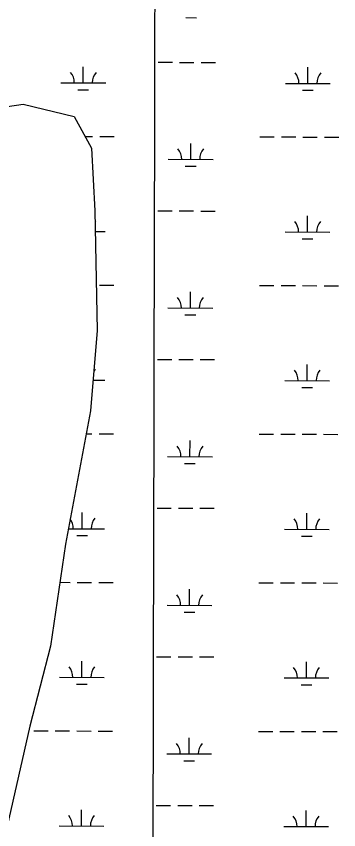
# Model space of a CAD drawing. Extents: x 3172297 to 3210190, y 958463 to 983887.
# Drawn here: x 3191893 to 3192614, y 970148 to 971968 of the extents above; entities that cross this region are included whole.
import ezdxf

# ---------------------------------------------------------------- set-up
doc = ezdxf.new("R2010")
doc.units = 0
doc.layers.add('V-GRID-MAJR', color=7, linetype='Continuous')
doc.layers.add('V-WETL-SWMP', color=7, linetype='Continuous')

msp = doc.modelspace()

# ---------------------------------------------------------------- linework, layer by layer
at = {"layer": 'V-GRID-MAJR'}
msp.add_spline([(3192183.6, 963880.8), (3192198.6, 969940.7), (3192213.6, 976004.1), (3192228.6, 982067.5), (3192228.6, 982070.9)], degree=3, dxfattribs=at)
at = {"layer": 'V-WETL-SWMP'}
for p, q in [((3192271.7, 971965.3), (3192295.7, 971965.2)), ((3192042.9, 971819.4), (3192042.9, 971855.4)), ((3192210, 971865.5), (3192242, 971865.4)), ((3192258, 971865.3), (3192290, 971865.3)), ((3192306, 971865.2), (3192338, 971865.1)), ((3192544.8, 971818.2), (3192544.9, 971854.2)), ((3191992.9, 971819.6), (3192092.9, 971819.3)), ((3192494.8, 971818.3), (3192594.8, 971818.1)), ((3192030.8, 971804), (3192054.8, 971804)), ((3192532.7, 971802.8), (3192556.7, 971802.7)), ((3192047.1, 971699.4), (3192063.7, 971699.3)), ((3192079.7, 971699.3), (3192111.7, 971699.2)), ((3192437.6, 971698.4), (3192469.6, 971698.3)), ((3192485.6, 971698.3), (3192517.6, 971698.2)), ((3192533.6, 971698.1), (3192565.6, 971698.1)), ((3192581.6, 971698), (3192613.6, 971698)), ((3192282.9, 971648), (3192283, 971684)), ((3192232.9, 971648.2), (3192332.9, 971647.9)), ((3192270.9, 971632.6), (3192294.9, 971632.6)), ((3192209.2, 971532.8), (3192241.2, 971532.7)), ((3192257.2, 971532.7), (3192289.2, 971532.6)), ((3192305.2, 971532.5), (3192337.2, 971532.5)), ((3192543.9, 971485.5), (3192544, 971521.5)), ((3192069.4, 971486.7), (3192092, 971486.6)), ((3192493.9, 971485.6), (3192593.9, 971485.4)), ((3192531.9, 971470.1), (3192555.9, 971470.1)), ((3192078.9, 971366.6), (3192110.9, 971366.5)), ((3192436.8, 971365.7), (3192468.8, 971365.6)), ((3192484.8, 971365.6), (3192516.8, 971365.5)), ((3192532.8, 971365.5), (3192564.8, 971365.4)), ((3192580.8, 971365.4), (3192612.8, 971365.3)), ((3192282.1, 971315.4), (3192282.2, 971351.4)), ((3192232.1, 971315.5), (3192332.1, 971315.2)), ((3192270, 971300), (3192294, 971299.9)), ((3192208.4, 971200.1), (3192240.4, 971200)), ((3192256.4, 971200), (3192288.4, 971199.9)), ((3192304.4, 971199.9), (3192336.4, 971199.8)), ((3192543.1, 971152.8), (3192543.2, 971188.8)), ((3192064.8, 971154), (3192091.2, 971154)), ((3192493.1, 971153), (3192593.1, 971152.7)), ((3192531.1, 971137.4), (3192555.1, 971137.4)), ((3192049.4, 971034), (3192062.1, 971034)), ((3192078.1, 971033.9), (3192110.1, 971033.8)), ((3192436, 971033), (3192468, 971033)), ((3192484, 971032.9), (3192516, 971032.8)), ((3192532, 971032.8), (3192564, 971032.7)), ((3192580, 971032.7), (3192612, 971032.6)), ((3192281.3, 970982.7), (3192281.4, 971018.7)), ((3192231.3, 970982.8), (3192331.3, 970982.6)), ((3192269.2, 970967.3), (3192293.2, 970967.2)), ((3192207.6, 970867.4), (3192239.6, 970867.3)), ((3192255.6, 970867.3), (3192287.6, 970867.2)), ((3192303.6, 970867.2), (3192335.6, 970867.1)), ((3192040.4, 970821.4), (3192040.5, 970857.4)), ((3192542.3, 970820.2), (3192542.4, 970856.2)), ((3192009.5, 970821.5), (3192090.4, 970821.3)), ((3192492.3, 970820.3), (3192592.3, 970820)), ((3192028.4, 970806), (3192052.4, 970806)), ((3192530.3, 970804.8), (3192554.3, 970804.7)), ((3191990.5, 970701.5), (3192013.3, 970701.4)), ((3192029.3, 970701.4), (3192061.3, 970701.3)), ((3192077.3, 970701.2), (3192109.3, 970701.2)), ((3192280.4, 970650), (3192280.5, 970686)), ((3192435.2, 970700.4), (3192467.2, 970700.3)), ((3192483.2, 970700.2), (3192515.2, 970700.2)), ((3192531.2, 970700.1), (3192563.2, 970700)), ((3192579.2, 970700), (3192611.2, 970699.9)), ((3192230.4, 970650.1), (3192330.4, 970649.9)), ((3192268.4, 970634.6), (3192292.4, 970634.5)), ((3192039.6, 970488.7), (3192039.7, 970524.7)), ((3192206.7, 970534.8), (3192238.7, 970534.7)), ((3192254.7, 970534.6), (3192286.7, 970534.6)), ((3192302.7, 970534.5), (3192334.7, 970534.4)), ((3192541.5, 970487.5), (3192541.6, 970523.5)), ((3191989.6, 970488.9), (3192089.6, 970488.6)), ((3192491.5, 970487.6), (3192591.5, 970487.4)), ((3192027.5, 970473.3), (3192051.5, 970473.3)), ((3192529.4, 970472.1), (3192553.4, 970472)), ((3191932.4, 970368.9), (3191964.4, 970368.9)), ((3191980.4, 970368.8), (3192012.4, 970368.7)), ((3192028.4, 970368.7), (3192060.4, 970368.6)), ((3192076.4, 970368.6), (3192108.4, 970368.5)), ((3192434.3, 970367.7), (3192466.3, 970367.6)), ((3192482.3, 970367.6), (3192514.3, 970367.5)), ((3192530.3, 970367.5), (3192562.3, 970367.4)), ((3192578.3, 970367.3), (3192610.3, 970367.3)), ((3192279.6, 970317.3), (3192279.7, 970353.3)), ((3192229.6, 970317.5), (3192329.6, 970317.2)), ((3192267.6, 970301.9), (3192291.6, 970301.9)), ((3192205.9, 970202.1), (3192237.9, 970202)), ((3192253.9, 970202), (3192285.9, 970201.9)), ((3192301.9, 970201.8), (3192333.9, 970201.8)), ((3192038.7, 970156.1), (3192038.8, 970192.1)), ((3192540.7, 970154.8), (3192540.7, 970190.8)), ((3191988.7, 970156.2), (3192088.7, 970155.9)), ((3192490.7, 970154.9), (3192590.7, 970154.7))]:
    msp.add_line(p, q, dxfattribs=at)
msp.add_lwpolyline([(3191662.2, 971735.1), (3191908.6, 971771.8), (3192022.5, 971744.2), (3192061.2, 971673.5), (3192068.4, 971532.9), (3192074.2, 971264.9), (3192059, 971085), (3192003, 970786.9), (3191969.7, 970558.9), (3191923.7, 970379.3), (3191872.9, 970155.9)], dxfattribs=at)
for centre, start, end in [((3191987.6, 971820), 359.0865, 40.6302), ((3192098.1, 971819.8), 139.0865, 180.6302), ((3192489.5, 971818.8), 359.0865, 40.6302), ((3192600, 971818.5), 139.0865, 180.6302), ((3192227.7, 971648.6), 359.0865, 40.6302), ((3192338.2, 971648.4), 139.0865, 180.6302), ((3192097.3, 971487.1), 139.0865, 143.4596), ((3192488.7, 971486.1), 359.0865, 40.6302), ((3192599.2, 971485.9), 139.0865, 180.6302), ((3192226.8, 971316), 359.0865, 40.6302), ((3192337.3, 971315.7), 139.0865, 180.6302), ((3192096.5, 971154.4), 139.0865, 148.3859), ((3192487.9, 971153.5), 359.0865, 40.6302), ((3192598.4, 971153.2), 139.0865, 180.6302), ((3192226, 970983.3), 359.0865, 40.6302), ((3192336.5, 970983), 139.0865, 180.6302), ((3191985.1, 970822), 359.0865, 36.4313), ((3192095.6, 970821.7), 139.0865, 180.6302), ((3192487.1, 970820.8), 359.0865, 40.6302), ((3192597.5, 970820.5), 139.0865, 180.6302), ((3192225.2, 970650.6), 359.0865, 40.6302), ((3192335.7, 970650.3), 139.0865, 180.6302), ((3191984.3, 970489.3), 359.0865, 40.6302), ((3192094.8, 970489.1), 139.0865, 180.6302), ((3192486.2, 970488.1), 359.0865, 40.6302), ((3192596.7, 970487.8), 139.0865, 180.6302), ((3192224.4, 970317.9), 359.0865, 40.6302), ((3192334.9, 970317.7), 139.0865, 180.6302), ((3191983.5, 970156.7), 359.0865, 40.6302), ((3192094, 970156.4), 139.0865, 180.6302), ((3192485.4, 970155.4), 359.0865, 40.6302), ((3192595.9, 970155.2), 139.0865, 180.6302)]:
    msp.add_arc(centre, 35.2, start, end, dxfattribs=at)

doc.saveas('drawing.dxf')
